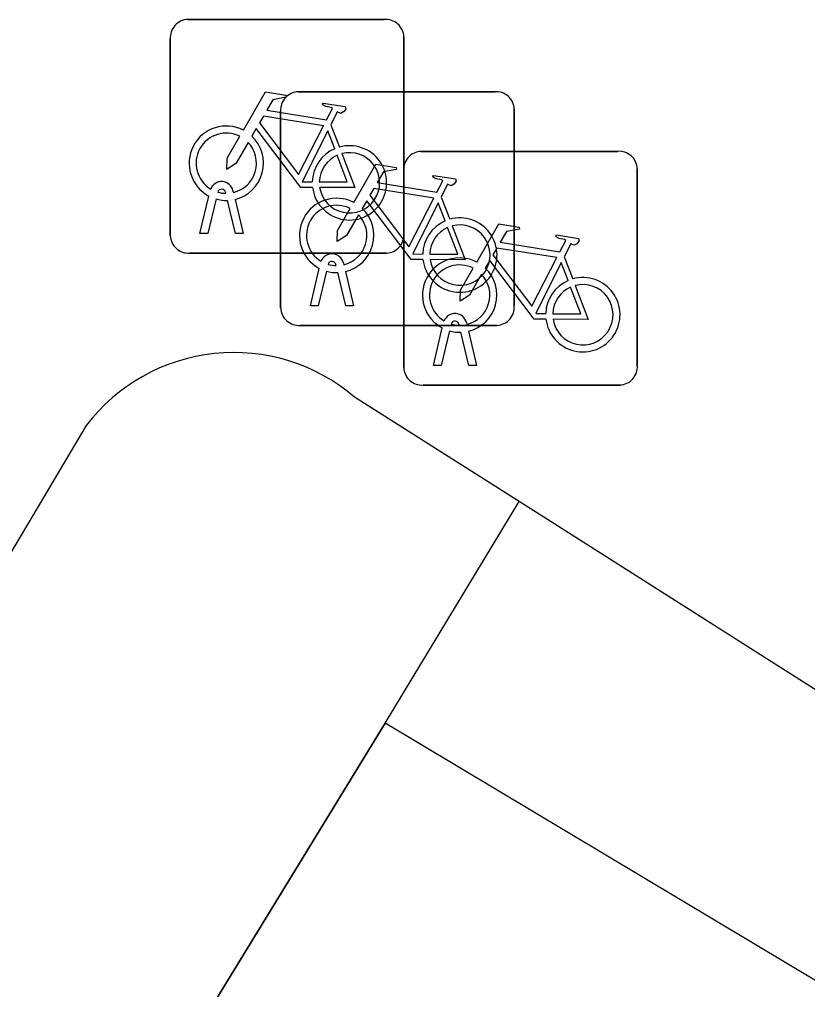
# Model space of a CAD drawing. Extents: x 158461 to 159795, y 387220 to 388672.
# Drawn here: x 159270.172 to 159273.543, y 388203.082 to 388207.231 of the extents above; entities that cross this region are included whole.
import ezdxf

# ---------------------------------------------------------------- set-up
doc = ezdxf.new("R2010")
doc.units = 0
for name, color, linetype in [('IMGEO_Fietsenrek', 7, 'Continuous'), ('IMGEO_Pand_overbouw', 7, 'Continuous'), ('IMGEO_Parkeervlak_open', 7, 'Continuous'), ('IMGEO_Voetpad_open', 7, 'Continuous')]:
    doc.layers.add(name, color=color, linetype=linetype)

msp = doc.modelspace()

# ---------------------------------------------------------------- linework, layer by layer
at = {"layer": 'IMGEO_Fietsenrek'}
for p, q in [((159270.8919, 388207.2305), (159271.7328, 388207.2305)), ((159271.7328, 388207.2305), (159270.8919, 388207.2305)), ((159270.8175, 388206.3059), (159270.8175, 388207.1468)), ((159270.8175, 388207.1468), (159270.8175, 388206.3059)), ((159271.8165, 388207.1561), (159271.8165, 388206.3152)), ((159271.8165, 388206.3152), (159271.8165, 388207.1561)), ((159271.3639, 388206.9215), (159272.2048, 388206.9215)), ((159272.2048, 388206.9215), (159271.3639, 388206.9215)), ((159271.2895, 388205.9969), (159271.2895, 388206.8378)), ((159271.2895, 388206.8378), (159271.2895, 388205.9969)), ((159272.2885, 388206.8471), (159272.2885, 388206.0062)), ((159272.2885, 388206.0062), (159272.2885, 388206.8471)), ((159271.5042, 388206.7802), (159271.5405, 388206.685)), ((159271.8899, 388206.6665), (159272.7308, 388206.6665)), ((159272.7308, 388206.6665), (159271.8899, 388206.6665)), ((159271.8155, 388205.7419), (159271.8155, 388206.5828)), ((159271.8155, 388206.5828), (159271.8155, 388205.7419)), ((159272.8145, 388206.5921), (159272.8145, 388205.7512)), ((159272.8145, 388205.7512), (159272.8145, 388206.5921)), ((159271.0549, 388206.4869), (159271.0539, 388206.4912)), ((159271.0856, 388206.4984), (159271.0874, 388206.4905)), ((159270.9445, 388206.3153), (159270.9828, 388206.4753)), ((159271.0132, 388206.4631), (159270.9779, 388206.3153)), ((159271.096, 388206.3153), (159271.0621, 388206.457)), ((159271.0944, 388206.4613), (159271.1294, 388206.3153)), ((159271.9762, 388206.4712), (159272.0125, 388206.376)), ((159270.9779, 388206.3153), (159270.9445, 388206.3153)), ((159271.1294, 388206.3153), (159271.096, 388206.3153)), ((159271.7421, 388206.2315), (159270.9012, 388206.2315)), ((159270.9012, 388206.2315), (159271.7421, 388206.2315)), ((159271.5576, 388206.1894), (159271.5594, 388206.1815)), ((159272.5022, 388206.2162), (159272.5385, 388206.121)), ((159271.4165, 388206.0063), (159271.4548, 388206.1663)), ((159271.4852, 388206.1541), (159271.4499, 388206.0063)), ((159271.5269, 388206.1779), (159271.5259, 388206.1822)), ((159271.568, 388206.0063), (159271.5341, 388206.148)), ((159271.5664, 388206.1523), (159271.6014, 388206.0063)), ((159271.4499, 388206.0063), (159271.4165, 388206.0063)), ((159271.6014, 388206.0063), (159271.568, 388206.0063)), ((159272.2141, 388205.9225), (159271.3732, 388205.9225)), ((159271.3732, 388205.9225), (159272.2141, 388205.9225)), ((159271.9425, 388205.7513), (159271.9808, 388205.9113)), ((159272.0112, 388205.8991), (159271.9759, 388205.7513)), ((159272.0529, 388205.9229), (159272.0519, 388205.9272)), ((159272.0836, 388205.9344), (159272.0854, 388205.9265)), ((159272.0924, 388205.8973), (159272.1274, 388205.7513)), ((159272.094, 388205.7513), (159272.0601, 388205.893)), ((159271.9759, 388205.7513), (159271.9425, 388205.7513)), ((159272.1274, 388205.7513), (159272.094, 388205.7513)), ((159272.7401, 388205.6675), (159271.8992, 388205.6675)), ((159271.8992, 388205.6675), (159272.7401, 388205.6675))]:
    msp.add_line(p, q, dxfattribs=at)
for points in [[(159271.1301, 388206.7572), (159271.2248, 388206.9207), (159271.311, 388206.9069), (159271.3127, 388206.8982), (159271.2566, 388206.8873), (159271.2304, 388206.842), (159271.4856, 388206.8012)], [(159271.4856, 388206.8012), (159271.5106, 388206.85), (159271.5055, 388206.854), (159271.4823, 388206.8577), (159271.4696, 388206.8652), (159271.4686, 388206.8683), (159271.4708, 388206.8729), (159271.5656, 388206.8578), (159271.5679, 388206.8475), (159271.5585, 388206.8351), (159271.5461, 388206.8287), (159271.5316, 388206.8349), (159271.5042, 388206.7802)], [(159271.4727, 388206.776), (159271.2159, 388206.817), (159271.1992, 388206.7882), (159271.3662, 388206.5679), (159271.4727, 388206.776)], [(159271.1508, 388206.7047), (159271.0992, 388206.6155), (159271.0593, 388206.5895), (159271.0605, 388206.637), (159271.115, 388206.7312)], [(159271.4258, 388206.5125), (159271.3761, 388206.5126), (159271.1854, 388206.7643), (159271.1664, 388206.7315)], [(159271.5207, 388206.678), (159271.4914, 388206.7548), (159271.382, 388206.5367), (159271.4247, 388206.5366)], [(159271.4547, 388206.5365), (159271.5746, 388206.5363), (159271.5314, 388206.6499)], [(159271.5512, 388206.6568), (159271.6062, 388206.5122), (159271.4561, 388206.5125)], [(159271.6021, 388206.4482), (159271.6968, 388206.6117), (159271.783, 388206.5979), (159271.7847, 388206.5892), (159271.7286, 388206.5783), (159271.7024, 388206.533), (159271.9576, 388206.4922)], [(159271.9576, 388206.4922), (159271.9826, 388206.541), (159271.9775, 388206.545), (159271.9543, 388206.5487), (159271.9416, 388206.5562), (159271.9406, 388206.5593), (159271.9428, 388206.5639), (159272.0376, 388206.5488), (159272.0399, 388206.5385), (159272.0305, 388206.5261), (159272.0181, 388206.5197), (159272.0036, 388206.5259), (159271.9762, 388206.4712)], [(159271.9447, 388206.467), (159271.6879, 388206.508), (159271.6712, 388206.4792), (159271.8382, 388206.2589), (159271.9447, 388206.467)], [(159271.8978, 388206.2035), (159271.8481, 388206.2036), (159271.6574, 388206.4553), (159271.6384, 388206.4225)], [(159271.9927, 388206.369), (159271.9634, 388206.4458), (159271.854, 388206.2277), (159271.8967, 388206.2276)], [(159271.6228, 388206.3957), (159271.5712, 388206.3065), (159271.5313, 388206.2805), (159271.5325, 388206.328), (159271.587, 388206.4222)], [(159272.1281, 388206.1932), (159272.2228, 388206.3567), (159272.309, 388206.3429), (159272.3107, 388206.3342), (159272.2546, 388206.3233), (159272.2284, 388206.278), (159272.4836, 388206.2372)], [(159271.9267, 388206.2275), (159272.0466, 388206.2273), (159272.0034, 388206.3409)], [(159272.0232, 388206.3478), (159272.0782, 388206.2032), (159271.9281, 388206.2035)], [(159272.4836, 388206.2372), (159272.5086, 388206.286), (159272.5035, 388206.29), (159272.4803, 388206.2937), (159272.4676, 388206.3012), (159272.4666, 388206.3043), (159272.4688, 388206.3089), (159272.5636, 388206.2938), (159272.5659, 388206.2835), (159272.5565, 388206.2711), (159272.5441, 388206.2647), (159272.5296, 388206.2709), (159272.5022, 388206.2162)], [(159272.4707, 388206.212), (159272.2139, 388206.253), (159272.1972, 388206.2242), (159272.3642, 388206.0039), (159272.4707, 388206.212)], [(159272.4238, 388205.9485), (159272.3741, 388205.9486), (159272.1834, 388206.2003), (159272.1644, 388206.1675)], [(159272.5187, 388206.114), (159272.4894, 388206.1908), (159272.38, 388205.9727), (159272.4227, 388205.9726)], [(159272.1488, 388206.1407), (159272.0972, 388206.0515), (159272.0573, 388206.0255), (159272.0585, 388206.073), (159272.113, 388206.1672)], [(159272.4527, 388205.9725), (159272.5726, 388205.9723), (159272.5294, 388206.0859)], [(159272.5492, 388206.0928), (159272.6042, 388205.9482), (159272.4541, 388205.9485)]]:
    msp.add_lwpolyline(points, dxfattribs=at)
for centre, radius, start, end in [((159270.8952, 388207.1526), 0.0779, 92.4484, 184.2845), ((159270.8952, 388207.1526), 0.0779, 92.4484, 184.2845), ((159271.7386, 388207.1528), 0.0779, 2.4484, 94.2845), ((159271.7386, 388207.1528), 0.0779, 2.4484, 94.2845), ((159271.3672, 388206.8436), 0.0779, 92.4484, 184.2845), ((159271.3672, 388206.8436), 0.0779, 92.4484, 184.2845), ((159272.2106, 388206.8438), 0.0779, 2.4484, 94.2845), ((159272.2106, 388206.8438), 0.0779, 2.4484, 94.2845), ((159271.0571, 388206.6159), 0.159, 62.6766, 242.1369), ((159271.0571, 388206.6159), 0.129, 63.3192, 238.903), ((159271.0571, 388206.6159), 0.159, 283.5766, 46.6042), ((159271.0571, 388206.6159), 0.129, 283.6043, 43.4302), ((159271.5837, 388206.5319), 0.159, 187.0065, 105.7708), ((159271.5837, 388206.5319), 0.159, 113.3408, 178.3217), ((159271.5837, 388206.5319), 0.129, 113.923, 177.9556), ((159271.5837, 388206.5319), 0.129, 188.6715, 104.5883), ((159271.8932, 388206.5886), 0.0779, 92.4484, 184.2845), ((159271.8932, 388206.5886), 0.0779, 92.4484, 184.2845), ((159272.7366, 388206.5888), 0.0779, 2.4484, 94.2845), ((159272.7366, 388206.5888), 0.0779, 2.4484, 94.2845), ((159271.0369, 388206.4873), 0.0499, 12.8025, 158.6934), ((159271.0369, 388206.4873), 0.0174, 12.8025, 163.4502), ((159271.0571, 388206.6159), 0.129, 253.415, 269.0204), ((159271.0571, 388206.6159), 0.159, 253.9967, 271.7867), ((159271.5291, 388206.3069), 0.159, 62.6766, 242.1369), ((159271.5291, 388206.3069), 0.129, 63.3192, 238.903), ((159271.5291, 388206.3069), 0.129, 283.6043, 43.4302), ((159271.5291, 388206.3069), 0.159, 283.5766, 46.6042), ((159272.0557, 388206.2229), 0.159, 113.3408, 178.3217), ((159272.0557, 388206.2229), 0.159, 187.0065, 105.7708), ((159272.0557, 388206.2229), 0.129, 188.6715, 104.5883), ((159271.7388, 388206.3094), 0.0779, 272.4484, 4.2845), ((159271.7388, 388206.3094), 0.0779, 272.4484, 4.2845), ((159272.0557, 388206.2229), 0.129, 113.923, 177.9556), ((159270.8954, 388206.3092), 0.0779, 182.4484, 274.2845), ((159270.8954, 388206.3092), 0.0779, 182.4484, 274.2845), ((159271.5089, 388206.1783), 0.0499, 12.8025, 158.6934), ((159271.5089, 388206.1783), 0.0174, 12.8025, 163.4502), ((159272.0551, 388206.0519), 0.159, 62.6766, 242.1369), ((159271.5291, 388206.3069), 0.159, 253.9967, 271.7867), ((159271.5291, 388206.3069), 0.129, 253.415, 269.0204), ((159272.0551, 388206.0519), 0.129, 63.3192, 238.903), ((159272.0551, 388206.0519), 0.159, 283.5766, 46.6042), ((159272.0551, 388206.0519), 0.129, 283.6043, 43.4302), ((159272.5817, 388205.9679), 0.159, 113.3408, 178.3217), ((159272.5817, 388205.9679), 0.159, 187.0065, 105.7708), ((159272.5817, 388205.9679), 0.129, 113.923, 177.9556), ((159272.5817, 388205.9679), 0.129, 188.6715, 104.5883), ((159271.3674, 388206.0002), 0.0779, 182.4484, 274.2845), ((159271.3674, 388206.0002), 0.0779, 182.4484, 274.2845), ((159272.2108, 388206.0004), 0.0779, 272.4484, 4.2845), ((159272.2108, 388206.0004), 0.0779, 272.4484, 4.2845), ((159272.0349, 388205.9233), 0.0499, 12.8025, 158.6934), ((159272.0349, 388205.9233), 0.0174, 12.8025, 163.4502), ((159272.0551, 388206.0519), 0.159, 253.9967, 271.7867), ((159272.0551, 388206.0519), 0.129, 253.415, 269.0204), ((159271.8934, 388205.7452), 0.0779, 182.4484, 274.2845), ((159271.8934, 388205.7452), 0.0779, 182.4484, 274.2845), ((159272.7368, 388205.7454), 0.0779, 272.4484, 4.2845), ((159272.7368, 388205.7454), 0.0779, 272.4484, 4.2845)]:
    msp.add_arc(centre, radius, start, end, dxfattribs=at)
at = {"layer": 'IMGEO_Pand_overbouw'}
msp.add_lwpolyline([(159271.736, 388204.222), (159270.691, 388202.514), (159283.611, 388194.827), (159282.989, 388193.781), (159295.371, 388186.415), (159296.076, 388187.594), (159296.4, 388188.135), (159296.269, 388188.213), (159291.713, 388190.938), (159292.294, 388191.91), (159289.12, 388193.808), (159288.535, 388192.829), (159284.078, 388195.494), (159284.676, 388196.495), (159279.718, 388199.46), (159280.203, 388200.27), (159277.089, 388202.133), (159276.599, 388201.313)], close=True, dxfattribs=at)
at = {"layer": 'IMGEO_Parkeervlak_open'}
msp.add_lwpolyline([(159275.468, 388203.163), (159272.31, 388205.169)], dxfattribs=at)
at = {"layer": 'IMGEO_Voetpad_open'}
for points in [[(159272.31, 388205.169), (159271.605, 388205.616)], [(159270.458, 388205.494), (159269.755, 388204.312)], [(159270.691, 388202.514), (159271.736, 388204.222), (159272.31, 388205.169)]]:
    msp.add_lwpolyline(points, dxfattribs=at)
msp.add_arc((159271.0892, 388205.0128), 0.7937, 49.4654, 142.6775, dxfattribs=at)

doc.saveas('drawing.dxf')
